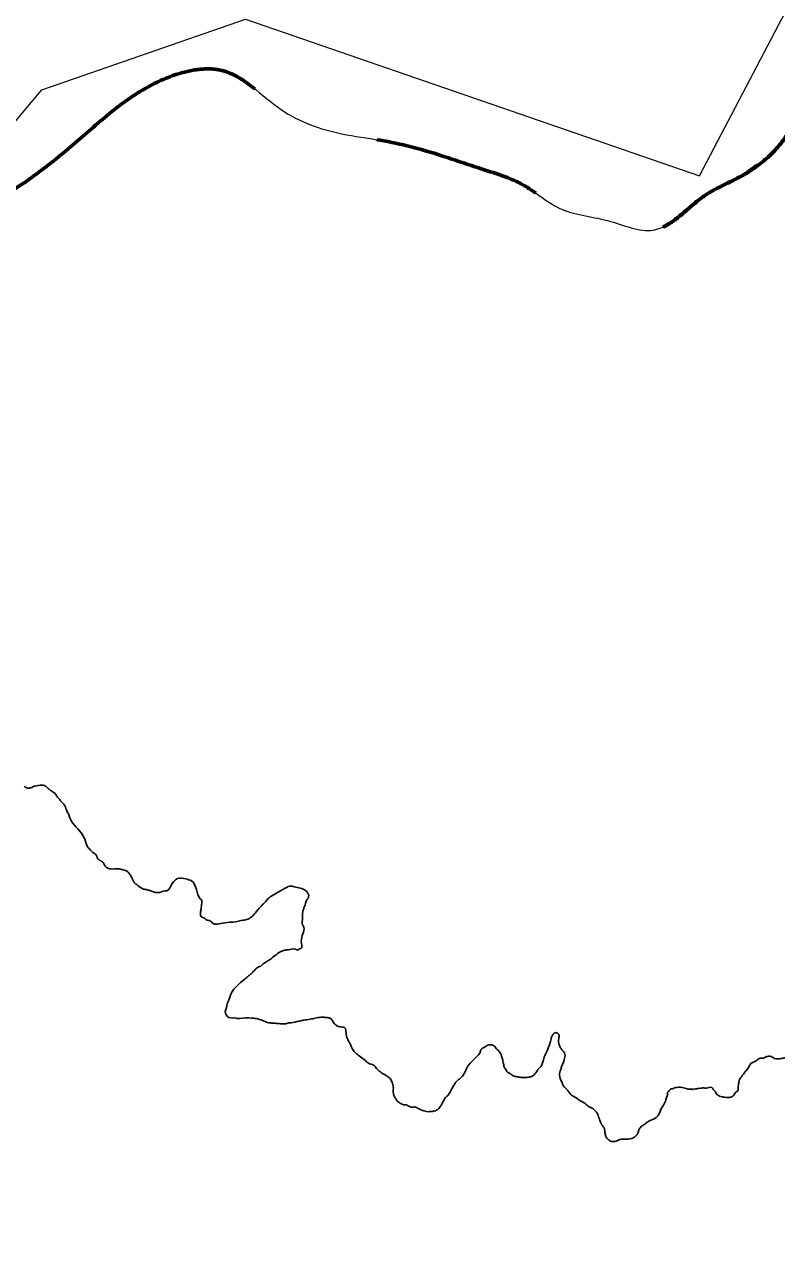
# Model space of a CAD drawing. Extents: x 553962 to 842807, y 8883888 to 9032388.
# Drawn here: x 819237 to 820575, y 9017194 to 9019369 of the extents above; entities that cross this region are included whole.
import ezdxf

# ---------------------------------------------------------------- set-up
doc = ezdxf.new("R2010")
doc.units = 0
doc.header["$LTSCALE"] = 200
doc.linetypes.add('LONG_DASH_SHORT_DASH', pattern=[9.9, 6, -1.2, 1.5, -1.2])
doc.layers.add('1', color=7, linetype='Continuous', lineweight=13)

msp = doc.modelspace()

# ---------------------------------------------------------------- linework, layer by layer
at = {"layer": '1'}
msp.add_lwpolyline([(805714.2, 9022666.7), (806110.1, 9021636.8), (807364.8, 9022244.8), (807810.2, 9022133.4), (808186.1, 9021562.4), (809648.7, 9020874), (810343.6, 9020141.8), (810858.7, 9019348), (812313.8, 9019043.1), (812759.2, 9018597.4), (813845, 9017539), (814276.5, 9018639.2), (815941.8, 9018876.3), (816888.3, 9018597.7), (817751.4, 9017998.9), (818485.3, 9018318.9), (819268.6, 9019252.3), (819630.6, 9019377.7), (820437.9, 9019099.1), (821334.5, 9020810.2)], dxfattribs=at)
at = {"layer": '1', "lineweight": 25}
for points in [[(834097.2, 9024059.8), (833987.3, 9023033.7), (831789.3, 9018856), (827539.7, 9013908.7), (823583.1, 9008961.4), (821092, 9005956.4), (819956.3, 9004124.1)], [(834097.2, 9024059.8), (833987.3, 9023033.7), (831789.3, 9018856), (827539.7, 9013908.7), (823583.1, 9008961.4), (821092, 9005956.4), (819956.3, 9004124.1)], [(819237.4, 9018013.1), (819241.4, 9018010), (819247, 9018010), (819253.7, 9018012.4), (819256.7, 9018013.4), (819265.4, 9018014.9), (819272.5, 9018014.3), (819277, 9018011.7), (819282.6, 9018006.5), (819288.1, 9018002.9), (819292.2, 9017999.8), (819296.2, 9017993.7), (819300.7, 9017988.5), (819302.7, 9017986), (819307.2, 9017981.3), (819311.7, 9017972.1), (819316.7, 9017960.9), (819318.6, 9017955.8), (819323.1, 9017948.1), (819344.7, 9017918.3), (819350.1, 9017904.5), (819353.6, 9017901), (819359.1, 9017895.3), (819364.2, 9017891.7), (819367.7, 9017884), (819375.7, 9017878.8), (819381.2, 9017871.1), (819386.3, 9017867), (819391.9, 9017865.9), (819397, 9017865.9), (819404.6, 9017866.3), (819411.2, 9017864.7), (819414.7, 9017863.7), (819419.3, 9017862.1), (819421.8, 9017860), (819428.3, 9017850.3), (819430.8, 9017845.2), (819433.3, 9017841.1), (819438.3, 9017837), (819442.9, 9017833.3), (819444.9, 9017832.3), (819449, 9017830.2), (819454.5, 9017829.1), (819460.1, 9017827.6), (819474.3, 9017823.8), (819487.6, 9017826.8), (819490.6, 9017827.2), (819494.7, 9017830.2), (819497.9, 9017835.8), (819509.7, 9017848.9), (819524.5, 9017848.2), (819529.5, 9017846.7), (819534.1, 9017845.1), (819543.1, 9017829.2), (819546, 9017820)], [(819237.4, 9018013.1), (819241.4, 9018010), (819247, 9018010), (819253.7, 9018012.4), (819256.7, 9018013.4), (819265.4, 9018014.9), (819272.5, 9018014.3), (819277, 9018011.7), (819282.6, 9018006.5), (819288.1, 9018002.9), (819292.2, 9017999.8), (819296.2, 9017993.7), (819300.7, 9017988.5), (819302.7, 9017986), (819307.2, 9017981.3), (819311.7, 9017972.1), (819316.7, 9017960.9), (819318.6, 9017955.8), (819323.1, 9017948.1), (819344.7, 9017918.3), (819350.1, 9017904.5), (819353.6, 9017901), (819359.1, 9017895.3), (819364.2, 9017891.7), (819367.7, 9017884), (819375.7, 9017878.8), (819381.2, 9017871.1), (819386.3, 9017867), (819391.9, 9017865.9), (819397, 9017865.9), (819404.6, 9017866.3), (819411.2, 9017864.7), (819414.7, 9017863.7), (819419.3, 9017862.1), (819421.8, 9017860), (819428.3, 9017850.3), (819430.8, 9017845.2), (819433.3, 9017841.1), (819438.3, 9017837), (819442.9, 9017833.3), (819444.9, 9017832.3), (819449, 9017830.2), (819454.5, 9017829.1), (819460.1, 9017827.6), (819474.3, 9017823.8), (819487.6, 9017826.8), (819490.6, 9017827.2), (819494.7, 9017830.2), (819497.9, 9017835.8), (819509.7, 9017848.9), (819524.5, 9017848.2), (819529.5, 9017846.7), (819534.1, 9017845.1), (819543.1, 9017829.2), (819546, 9017820)], [(819546, 9017820), (819550, 9017812.9), (819552, 9017810.8), (819552.4, 9017802.7), (819551.8, 9017796.1), (819550.7, 9017789.5), (819550.7, 9017783.3), (819552.7, 9017780.3), (819556.7, 9017778.7), (819562.3, 9017774.6), (819566.8, 9017774), (819572.9, 9017768.9), (819583.1, 9017768.2), (819597.8, 9017770.6), (819618.2, 9017773), (819622.8, 9017774.4), (819628.4, 9017774.9), (819636.6, 9017777.3), (819639.7, 9017779.3), (819643.8, 9017782.9), (819649.4, 9017789.9), (819661.3, 9017803), (819665.9, 9017807.6), (819674.2, 9017816.1), (819684.4, 9017822.1), (819700.8, 9017831.6), (819704.9, 9017833.6), (819708.5, 9017835.1), (819720.1, 9017833.5), (819739.4, 9017825.6), (819742.8, 9017816.4), (819740.2, 9017811.9), (819735, 9017797.7), (819734, 9017795.7), (819731.7, 9017775.3), (819732.1, 9017766.7), (819733.6, 9017763.6), (819734.6, 9017759.5), (819731.4, 9017747.3), (819730.2, 9017733.1), (819729.6, 9017725), (819726.5, 9017724), (819724.5, 9017722), (819718.9, 9017723), (819706.7, 9017722.2), (819700, 9017721.2), (819676.5, 9017706.7), (819669.3, 9017701.7), (819663.7, 9017698.2), (819657.5, 9017693.2), (819649.3, 9017688.7), (819643.6, 9017682.1), (819639.5, 9017678.6), (819637, 9017676.6), (819633.3, 9017673.1)], [(819546, 9017820), (819550, 9017812.9), (819552, 9017810.8), (819552.4, 9017802.7), (819551.8, 9017796.1), (819550.7, 9017789.5), (819550.7, 9017783.3), (819552.7, 9017780.3), (819556.7, 9017778.7), (819562.3, 9017774.6), (819566.8, 9017774), (819572.9, 9017768.9), (819583.1, 9017768.2), (819597.8, 9017770.6), (819618.2, 9017773), (819622.8, 9017774.4), (819628.4, 9017774.9), (819636.6, 9017777.3), (819639.7, 9017779.3), (819643.8, 9017782.9), (819649.4, 9017789.9), (819661.3, 9017803), (819665.9, 9017807.6), (819674.2, 9017816.1), (819684.4, 9017822.1), (819700.8, 9017831.6), (819704.9, 9017833.6), (819708.5, 9017835.1), (819720.1, 9017833.5), (819739.4, 9017825.6), (819742.8, 9017816.4), (819740.2, 9017811.9), (819735, 9017797.7), (819734, 9017795.7), (819731.7, 9017775.3), (819732.1, 9017766.7), (819733.6, 9017763.6), (819734.6, 9017759.5), (819731.4, 9017747.3), (819730.2, 9017733.1), (819729.6, 9017725), (819726.5, 9017724), (819724.5, 9017722), (819718.9, 9017723), (819706.7, 9017722.2), (819700, 9017721.2), (819676.5, 9017706.7), (819669.3, 9017701.7), (819663.7, 9017698.2), (819657.5, 9017693.2), (819649.3, 9017688.7), (819643.6, 9017682.1), (819639.5, 9017678.6), (819637, 9017676.6), (819633.3, 9017673.1)], [(819633.3, 9017673.1), (819611.2, 9017653.4), (819606.1, 9017646.4), (819600.8, 9017632.7), (819597.2, 9017622.5), (819596.6, 9017619), (819594.5, 9017612.4), (819601, 9017601.6), (819613.7, 9017600.5), (819617.7, 9017599.7), (819620.3, 9017599.9), (819641.2, 9017600.7), (819649.8, 9017599.6), (819661, 9017596.4), (819672.1, 9017592.2), (819678.2, 9017591.7), (819685.3, 9017591.1), (819695.5, 9017590.5), (819699.1, 9017590.4), (819700.1, 9017590.4), (819707.7, 9017591.9), (819711.3, 9017592.3), (819726.1, 9017595.2), (819733.7, 9017596.7), (819745.4, 9017598.6), (819754.6, 9017600.5), (819764.3, 9017602), (819771.9, 9017601.9), (819779, 9017600.8), (819783.6, 9017598.2), (819787.1, 9017592.6), (819792.6, 9017587.4), (819800.2, 9017584.8), (819805.8, 9017584.2), (819810.2, 9017567.9), (819815.2, 9017557.1), (819820.1, 9017546.4), (819825.6, 9017539.2), (819832.7, 9017533.5), (819842.3, 9017526.3), (819848.3, 9017520.7), (819859.5, 9017516), (819865, 9017509.3), (819871, 9017504.1), (819879.6, 9017499), (819886.2, 9017494.3), (819890.7, 9017487.6), (819891.7, 9017484.6), (819893.1, 9017479.5), (819893.5, 9017476.6)], [(819633.3, 9017673.1), (819611.2, 9017653.4), (819606.1, 9017646.4), (819600.8, 9017632.7), (819597.2, 9017622.5), (819596.6, 9017619), (819594.5, 9017612.4), (819601, 9017601.6), (819613.7, 9017600.5), (819617.7, 9017599.7), (819620.3, 9017599.9), (819641.2, 9017600.7), (819649.8, 9017599.6), (819661, 9017596.4), (819672.1, 9017592.2), (819678.2, 9017591.7), (819685.3, 9017591.1), (819695.5, 9017590.5), (819699.1, 9017590.4), (819700.1, 9017590.4), (819707.7, 9017591.9), (819711.3, 9017592.3), (819726.1, 9017595.2), (819733.7, 9017596.7), (819745.4, 9017598.6), (819754.6, 9017600.5), (819764.3, 9017602), (819771.9, 9017601.9), (819779, 9017600.8), (819783.6, 9017598.2), (819787.1, 9017592.6), (819792.6, 9017587.4), (819800.2, 9017584.8), (819805.8, 9017584.2), (819810.2, 9017567.9), (819815.2, 9017557.1), (819820.1, 9017546.4), (819825.6, 9017539.2), (819832.7, 9017533.5), (819842.3, 9017526.3), (819848.3, 9017520.7), (819859.5, 9017516), (819865, 9017509.3), (819871, 9017504.1), (819879.6, 9017499), (819886.2, 9017494.3), (819890.7, 9017487.6), (819891.7, 9017484.6), (819893.1, 9017479.5), (819893.5, 9017476.6)], [(820166, 9017539.7), (820171.8, 9017555.4), (820172.8, 9017559), (820173.9, 9017563.5), (820176, 9017569.1), (820177, 9017571.1), (820181.1, 9017574.6), (820183.7, 9017574.6), (820187.7, 9017571), (820187.6, 9017563.9), (820188.5, 9017553.2), (820191, 9017547.6), (820194, 9017543), (820196.5, 9017540.4), (820198.5, 9017536.3), (820197.4, 9017526.6), (820193.2, 9017515.5), (820191.1, 9017508.9), (820188.9, 9017499.2), (820192.9, 9017487), (820196.3, 9017479.8), (820199.3, 9017476.2), (820203.4, 9017472.1), (820210.4, 9017463.4), (820214.4, 9017461.3), (820226.6, 9017453), (820234.6, 9017448.4), (820241.7, 9017442.7), (820244.2, 9017441.7), (820251.3, 9017437), (820255.8, 9017431.4), (820259.3, 9017422.7), (820263.7, 9017411.9), (820266.7, 9017407.3), (820269.2, 9017402.7), (820269.7, 9017397.6), (820270.2, 9017394.6), (820272.1, 9017388.4), (820276.6, 9017383.8), (820283.2, 9017380.7), (820287.3, 9017381.2), (820291.9, 9017382.6), (820296.5, 9017384.6), (820304.1, 9017385.1), (820317.4, 9017386.4), (820320.9, 9017387.9), (820326.1, 9017392.5), (820328.7, 9017397), (820330.8, 9017403.1), (820335.4, 9017408.6), (820339, 9017410.6), (820342.1, 9017413.1), (820350.3, 9017418.2), (820361, 9017423.6), (820369.3, 9017438.3)], [(820166, 9017539.7), (820171.8, 9017555.4), (820172.8, 9017559), (820173.9, 9017563.5), (820176, 9017569.1), (820177, 9017571.1), (820181.1, 9017574.6), (820183.7, 9017574.6), (820187.7, 9017571), (820187.6, 9017563.9), (820188.5, 9017553.2), (820191, 9017547.6), (820194, 9017543), (820196.5, 9017540.4), (820198.5, 9017536.3), (820197.4, 9017526.6), (820193.2, 9017515.5), (820191.1, 9017508.9), (820188.9, 9017499.2), (820192.9, 9017487), (820196.3, 9017479.8), (820199.3, 9017476.2), (820203.4, 9017472.1), (820210.4, 9017463.4), (820214.4, 9017461.3), (820226.6, 9017453), (820234.6, 9017448.4), (820241.7, 9017442.7), (820244.2, 9017441.7), (820251.3, 9017437), (820255.8, 9017431.4), (820259.3, 9017422.7), (820263.7, 9017411.9), (820266.7, 9017407.3), (820269.2, 9017402.7), (820269.7, 9017397.6), (820270.2, 9017394.6), (820272.1, 9017388.4), (820276.6, 9017383.8), (820283.2, 9017380.7), (820287.3, 9017381.2), (820291.9, 9017382.6), (820296.5, 9017384.6), (820304.1, 9017385.1), (820317.4, 9017386.4), (820320.9, 9017387.9), (820326.1, 9017392.5), (820328.7, 9017397), (820330.8, 9017403.1), (820335.4, 9017408.6), (820339, 9017410.6), (820342.1, 9017413.1), (820350.3, 9017418.2), (820361, 9017423.6), (820369.3, 9017438.3)], [(820047.4, 9017537.9), (820049, 9017543.5), (820052.1, 9017547), (820056.7, 9017549.5), (820060.3, 9017552), (820066.4, 9017553), (820070.5, 9017552.4), (820076.5, 9017546.2), (820079.6, 9017543.2), (820084.6, 9017537), (820086, 9017532.9), (820088, 9017525.8), (820089, 9017520.7), (820089.9, 9017518.1), (820089.9, 9017516.1), (820092.4, 9017511), (820094.4, 9017507.4), (820096.9, 9017503.8), (820099.4, 9017502.7), (820105.5, 9017498.6), (820112.1, 9017496.5), (820118.7, 9017495.4), (820122.7, 9017494.8), (820129.4, 9017494.8), (820133.9, 9017495.2), (820139.1, 9017496.7), (820145.2, 9017501.2), (820150.4, 9017508.8), (820157.1, 9017516.4), (820158.1, 9017519.4), (820160.2, 9017526.5), (820163.4, 9017535.1), (820166, 9017539.7)], [(820047.4, 9017537.9), (820049, 9017543.5), (820052.1, 9017547), (820056.7, 9017549.5), (820060.3, 9017552), (820066.4, 9017553), (820070.5, 9017552.4), (820076.5, 9017546.2), (820079.6, 9017543.2), (820084.6, 9017537), (820086, 9017532.9), (820088, 9017525.8), (820089, 9017520.7), (820089.9, 9017518.1), (820089.9, 9017516.1), (820092.4, 9017511), (820094.4, 9017507.4), (820096.9, 9017503.8), (820099.4, 9017502.7), (820105.5, 9017498.6), (820112.1, 9017496.5), (820118.7, 9017495.4), (820122.7, 9017494.8), (820129.4, 9017494.8), (820133.9, 9017495.2), (820139.1, 9017496.7), (820145.2, 9017501.2), (820150.4, 9017508.8), (820157.1, 9017516.4), (820158.1, 9017519.4), (820160.2, 9017526.5), (820163.4, 9017535.1), (820166, 9017539.7)], [(819893.5, 9017476.6), (819894.5, 9017462.7), (819897.5, 9017457.5), (819900.5, 9017452.9), (819907.5, 9017448.3), (819910.6, 9017446.7), (819916.7, 9017446.1), (819925.3, 9017442), (819930.9, 9017442.4), (819934.4, 9017441.4), (819941.5, 9017437.7), (819950.1, 9017435.1), (819954.7, 9017434), (819959.8, 9017434.5), (819965.9, 9017434.9), (819980.3, 9017448.5), (819986.5, 9017459.1), (819991.1, 9017463.7), (819997.4, 9017474.8), (820001.5, 9017481.9), (820006.7, 9017489), (820012.3, 9017493), (820017.5, 9017499), (820019.6, 9017502.1), (820024.8, 9017513.2), (820036.1, 9017526.3), (820047.4, 9017537.9)], [(819893.5, 9017476.6), (819894.5, 9017462.7), (819897.5, 9017457.5), (819900.5, 9017452.9), (819907.5, 9017448.3), (819910.6, 9017446.7), (819916.7, 9017446.1), (819925.3, 9017442), (819930.9, 9017442.4), (819934.4, 9017441.4), (819941.5, 9017437.7), (819950.1, 9017435.1), (819954.7, 9017434), (819959.8, 9017434.5), (819965.9, 9017434.9), (819980.3, 9017448.5), (819986.5, 9017459.1), (819991.1, 9017463.7), (819997.4, 9017474.8), (820001.5, 9017481.9), (820006.7, 9017489), (820012.3, 9017493), (820017.5, 9017499), (820019.6, 9017502.1), (820024.8, 9017513.2), (820036.1, 9017526.3), (820047.4, 9017537.9)], [(820369.3, 9017438.3), (820374, 9017445.9), (820376.1, 9017450.4), (820378.2, 9017455.5), (820379.2, 9017459.1), (820380.8, 9017463.1), (820380.9, 9017466.7), (820383.5, 9017471.2), (820386.5, 9017474.2), (820389.6, 9017474.7), (820390.1, 9017474.7), (820393.2, 9017476.7), (820398.3, 9017477.2), (820403.9, 9017477.6), (820414.5, 9017475), (820420.6, 9017473.9), (820423.7, 9017473.9), (820426.7, 9017473.8), (820434.4, 9017475.3), (820439.5, 9017475.7), (820444.1, 9017476.2), (820450.2, 9017476.1), (820455.2, 9017477.1), (820459.8, 9017477), (820463.3, 9017472.4), (820465.3, 9017470.4), (820468.3, 9017465.2), (820475.9, 9017461.1), (820480, 9017460), (820485.6, 9017459.5), (820493.2, 9017459.9), (820500.4, 9017465.4), (820501.4, 9017467.4), (820506.6, 9017472), (820506.6, 9017476.5), (820507.2, 9017481.6), (820508.3, 9017489.2), (820513, 9017496.8), (820517.1, 9017502.4), (820525.9, 9017514), (820529.5, 9017520.1), (820533.6, 9017522.1), (820538.7, 9017524.6), (820544.4, 9017528.6), (820551, 9017529.5), (820557.6, 9017532), (820559.7, 9017532.5), (820563.2, 9017532.9), (820571.3, 9017528.8), (820583.5, 9017528.7), (820591.7, 9017529.6), (820603.4, 9017528.5), (820611, 9017530.4), (820616.1, 9017530.9), (820623.7, 9017530.3)], [(820369.3, 9017438.3), (820374, 9017445.9), (820376.1, 9017450.4), (820378.2, 9017455.5), (820379.2, 9017459.1), (820380.8, 9017463.1), (820380.9, 9017466.7), (820383.5, 9017471.2), (820386.5, 9017474.2), (820389.6, 9017474.7), (820390.1, 9017474.7), (820393.2, 9017476.7), (820398.3, 9017477.2), (820403.9, 9017477.6), (820414.5, 9017475), (820420.6, 9017473.9), (820423.7, 9017473.9), (820426.7, 9017473.8), (820434.4, 9017475.3), (820439.5, 9017475.7), (820444.1, 9017476.2), (820450.2, 9017476.1), (820455.2, 9017477.1), (820459.8, 9017477), (820463.3, 9017472.4), (820465.3, 9017470.4), (820468.3, 9017465.2), (820475.9, 9017461.1), (820480, 9017460), (820485.6, 9017459.5), (820493.2, 9017459.9), (820500.4, 9017465.4), (820501.4, 9017467.4), (820506.6, 9017472), (820506.6, 9017476.5), (820507.2, 9017481.6), (820508.3, 9017489.2), (820513, 9017496.8), (820517.1, 9017502.4), (820525.9, 9017514), (820529.5, 9017520.1), (820533.6, 9017522.1), (820538.7, 9017524.6), (820544.4, 9017528.6), (820551, 9017529.5), (820557.6, 9017532), (820559.7, 9017532.5), (820563.2, 9017532.9), (820571.3, 9017528.8), (820583.5, 9017528.7), (820591.7, 9017529.6), (820603.4, 9017528.5), (820611, 9017530.4), (820616.1, 9017530.9), (820623.7, 9017530.3)]]:
    msp.add_spline(points, degree=3, dxfattribs=at)
at = {"layer": '1', "linetype": 'LONG_DASH_SHORT_DASH', "lineweight": 60}
for points in [[(818850.3, 9018572.6), (818906.5, 9018648.6), (818987.7, 9018660), (819078.4, 9018749.4), (819085.1, 9018825), (819093.3, 9018904.3), (819103.6, 9018969.5), (819119.5, 9019002.6), (819199.4, 9019062.8), (819339.7, 9019168), (819405.5, 9019223.3), (819506.7, 9019279.2), (819587.9, 9019286.8), (819693.9, 9019217), (819801.8, 9019174), (819869.8, 9019162.6), (819979.3, 9019135), (820044.6, 9019113.3), (820127.4, 9019081.1), (820188.6, 9019041.6), (820274.1, 9019019.6), (820356, 9019002.7), (820447.2, 9019064), (820519, 9019102.5), (820596.6, 9019176.8), (820628.2, 9019231.4), (820665.7, 9019265.3), (820679.4, 9019273.4)], [(818850.3, 9018572.6), (818906.5, 9018648.6), (818987.7, 9018660), (819078.4, 9018749.4), (819085.1, 9018825), (819093.3, 9018904.3), (819103.6, 9018969.5), (819119.5, 9019002.6), (819199.4, 9019062.8), (819339.7, 9019168), (819405.5, 9019223.3), (819506.7, 9019279.2), (819587.9, 9019286.8), (819693.9, 9019217), (819801.8, 9019174), (819869.8, 9019162.6), (819979.3, 9019135), (820044.6, 9019113.3), (820127.4, 9019081.1), (820188.6, 9019041.6), (820274.1, 9019019.6), (820356, 9019002.7), (820447.2, 9019064), (820519, 9019102.5), (820541.4, 9019118.9)], [(818850.3, 9018572.6), (818906.5, 9018648.6), (818987.7, 9018660), (819078.4, 9018749.4), (819085.1, 9018825), (819093.3, 9018904.3), (819103.6, 9018969.5), (819119.5, 9019002.6), (819199.4, 9019062.8), (819339.7, 9019168), (819405.5, 9019223.3), (819506.7, 9019279.2), (819587.9, 9019286.8), (819693.9, 9019217), (819801.8, 9019174), (819869.8, 9019162.6), (819979.3, 9019135), (820044.6, 9019113.3), (820127.4, 9019081.1), (820188.6, 9019041.6), (820274.1, 9019019.6), (820356, 9019002.7), (820447.2, 9019064), (820519, 9019102.5), (820541.4, 9019118.9)], [(818850.3, 9018572.6), (818906.5, 9018648.6), (818987.7, 9018660), (819078.4, 9018749.4), (819085.1, 9018825), (819093.3, 9018904.3), (819103.6, 9018969.5), (819119.5, 9019002.6), (819199.4, 9019062.8), (819339.7, 9019168), (819405.5, 9019223.3), (819506.7, 9019279.2), (819587.9, 9019286.8), (819693.9, 9019217), (819801.8, 9019174), (819869.8, 9019162.6), (819979.3, 9019135), (820044.6, 9019113.3), (820127.4, 9019081.1), (820188.6, 9019041.6), (820274.1, 9019019.6), (820356, 9019002.7), (820447.2, 9019064), (820519, 9019102.5), (820596.6, 9019176.8), (820628.2, 9019231.4), (820665.7, 9019265.3), (820679.4, 9019273.4)], [(818850.3, 9018572.6), (818906.5, 9018648.6), (818987.7, 9018660), (819078.4, 9018749.4), (819085.1, 9018825), (819093.3, 9018904.3), (819103.6, 9018969.5), (819119.5, 9019002.6), (819199.4, 9019062.8), (819339.7, 9019168), (819405.5, 9019223.3), (819506.7, 9019279.2), (819587.9, 9019286.8), (819693.9, 9019217), (819801.8, 9019174), (819869.8, 9019162.6), (819979.3, 9019135), (820044.6, 9019113.3), (820127.4, 9019081.1), (820188.6, 9019041.6), (820274.1, 9019019.6), (820356, 9019002.7), (820447.2, 9019064), (820519, 9019102.5), (820541.4, 9019118.9)], [(818850.3, 9018572.6), (818906.5, 9018648.6), (818987.7, 9018660), (819078.4, 9018749.4), (819085.1, 9018825), (819093.3, 9018904.3), (819103.6, 9018969.5), (819119.5, 9019002.6), (819199.4, 9019062.8), (819339.7, 9019168), (819405.5, 9019223.3), (819506.7, 9019279.2), (819587.9, 9019286.8), (819693.9, 9019217), (819801.8, 9019174), (819869.8, 9019162.6), (819979.3, 9019135), (820044.6, 9019113.3), (820127.4, 9019081.1), (820188.6, 9019041.6), (820274.1, 9019019.6), (820356, 9019002.7), (820447.2, 9019064), (820519, 9019102.5), (820541.4, 9019118.9)]]:
    msp.add_spline(points, degree=3, dxfattribs=at)
at = {"layer": '1'}
msp.add_spline([(818850.3, 9018572.6), (818906.5, 9018648.6), (818987.7, 9018660), (819078.4, 9018749.4), (819085.1, 9018825), (819093.3, 9018904.3), (819103.6, 9018969.5), (819119.5, 9019002.6), (819199.4, 9019062.8), (819339.7, 9019168), (819405.5, 9019223.3), (819506.7, 9019279.2), (819587.9, 9019286.8), (819693.9, 9019217), (819801.8, 9019174), (819869.8, 9019162.6), (819979.3, 9019135), (820044.6, 9019113.3), (820127.4, 9019081.1), (820188.6, 9019041.6), (820274.1, 9019019.6), (820356, 9019002.7), (820447.2, 9019064), (820519, 9019102.5), (820596.6, 9019176.8), (820628.2, 9019231.4), (820665.7, 9019265.3), (820679.4, 9019273.4)], degree=3, dxfattribs=at)

doc.saveas('drawing.dxf')
